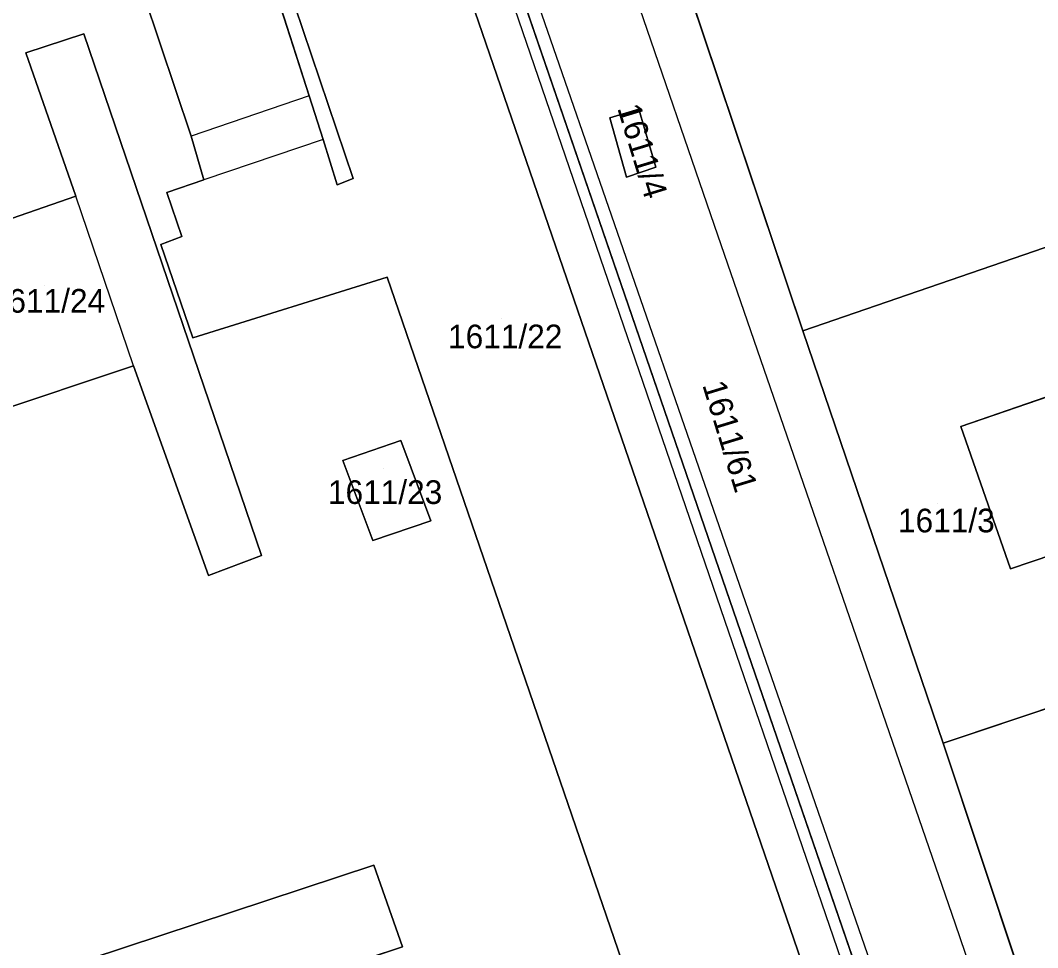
# Model space of a CAD drawing. Extents: x -263943 to -261149, y -1236934 to -1230686.
# Drawn here: x -262471.9 to -262385.9, y -1236502.8 to -1236424.4 of the extents above; entities that cross this region are included whole.
import ezdxf

# ---------------------------------------------------------------- set-up
doc = ezdxf.new("R2010")
doc.units = 0
for name, color, linetype in [('body_kn', 7, 'Continuous'), ('kladpar_druhypozemkov', 7, 'Continuous'), ('kladpar_hranice', 7, 'Continuous'), ('kladpar_parcelnecisla', 7, 'Continuous'), ('kladpar_plochy', 7, 'Continuous'), ('zappar_hrandruhpozemk', 7, 'Continuous')]:
    doc.layers.add(name, color=color, linetype=linetype)

msp = doc.modelspace()

# ---------------------------------------------------------------- linework, layer by layer
at = {"layer": 'body_kn'}
for p, q in [((-262466.53, -1236425.58), (-262466.53, -1236425.58)), ((-262471.44, -1236427.18), (-262471.44, -1236427.18)), ((-262447.49, -1236430.81), (-262447.49, -1236430.81)), ((-262447.49, -1236430.81), (-262447.49, -1236430.81)), ((-262419.63, -1236431.94), (-262419.63, -1236431.94)), ((-262422.08, -1236432.69), (-262422.08, -1236432.69)), ((-262422.08, -1236432.69), (-262422.08, -1236432.69)), ((-262457.48, -1236434.24), (-262457.48, -1236434.24)), ((-262446.3, -1236434.51), (-262446.3, -1236434.51)), ((-262446.3, -1236434.51), (-262446.3, -1236434.51)), ((-262418.19, -1236436.85), (-262418.19, -1236436.85)), ((-262456.39, -1236437.92), (-262456.39, -1236437.92)), ((-262443.77, -1236437.82), (-262443.77, -1236437.82)), ((-262420.65, -1236437.7), (-262420.65, -1236437.7)), ((-262445.12, -1236438.33), (-262445.12, -1236438.33)), ((-262467.22, -1236439.31), (-262467.22, -1236439.31)), ((-262459.52, -1236438.98), (-262459.52, -1236438.98)), ((-262413.22, -1236441.77), (-262413.22, -1236441.77)), ((-262458.25, -1236442.71), (-262458.25, -1236442.71)), ((-262460.03, -1236443.39), (-262460.03, -1236443.39)), ((-262440.9, -1236446.14), (-262440.9, -1236446.14)), ((-262440.9, -1236446.14), (-262440.9, -1236446.14)), ((-262405.76, -1236450.69), (-262405.76, -1236450.69)), ((-262457.33, -1236451.28), (-262457.33, -1236451.28)), ((-262462.33, -1236453.64), (-262462.33, -1236453.64)), ((-262462.33, -1236453.64), (-262462.33, -1236453.64)), ((-262392.39, -1236458.77), (-262392.39, -1236458.77)), ((-262439.73, -1236459.95), (-262439.73, -1236459.95)), ((-262444.64, -1236461.64), (-262444.64, -1236461.64)), ((-262444.64, -1236461.64), (-262444.64, -1236461.64)), ((-262437.2, -1236466.74), (-262437.2, -1236466.74)), ((-262442.11, -1236468.42), (-262442.11, -1236468.42)), ((-262451.51, -1236469.68), (-262451.51, -1236469.68)), ((-262451.51, -1236469.68), (-262451.51, -1236469.68)), ((-262456, -1236471.36), (-262456, -1236471.36)), ((-262388.18, -1236470.81), (-262388.18, -1236470.81)), ((-262388.18, -1236470.81), (-262388.18, -1236470.81)), ((-262393.87, -1236485.55), (-262393.87, -1236485.55)), ((-262393.87, -1236485.55), (-262393.87, -1236485.55)), ((-262442.01, -1236495.85), (-262442.01, -1236495.85)), ((-262392.84, -1236500.85), (-262392.84, -1236500.85)), ((-262439.6, -1236502.77), (-262439.6, -1236502.77))]:
    msp.add_line(p, q, dxfattribs=at)
at = {"layer": 'kladpar_druhypozemkov'}
for p, q in [((-262419.24, -1236434.51), (-262419.24, -1236434.51)), ((-262469.9, -1236446.84), (-262469.9, -1236446.84)), ((-262431.21, -1236449.64), (-262431.21, -1236449.64)), ((-262410.54, -1236459.17), (-262410.54, -1236459.17)), ((-262441.19, -1236462.32), (-262441.19, -1236462.32)), ((-262394.38, -1236465.24), (-262394.38, -1236465.24))]:
    msp.add_line(p, q, dxfattribs=at)
at = {"layer": 'kladpar_hranice'}
msp.add_line((-262405.76, -1236450.69), (-262393.87, -1236485.55), dxfattribs=at)
for points in [[(-262454.83, -1236316.68), (-262454.28, -1236318.22), (-262452.08, -1236323.98), (-262447.7, -1236335.86), (-262442.13, -1236353.33), (-262438.76, -1236362.4), (-262427.87, -1236393.78), (-262424.84, -1236402.35), (-262418.5, -1236412.7), (-262405.76, -1236450.69)], [(-262341.98, -1236672.96), (-262349.34, -1236654.64), (-262353.07, -1236647.77), (-262360.34, -1236625.47), (-262370.9, -1236594.25), (-262387.46, -1236545.56), (-262388.05, -1236543.86), (-262389.82, -1236538.6), (-262392.01, -1236532.49), (-262400.95, -1236505.35), (-262434.5, -1236407.84), (-262435.35, -1236405.56), (-262462.86, -1236327.63), (-262464.77, -1236321.95), (-262464.87, -1236321.66)], [(-262434.5, -1236407.84), (-262400.95, -1236505.35), (-262401.89, -1236505.67), (-262404.16, -1236506.43), (-262404.93, -1236506.69), (-262438.14, -1236410.12)], [(-262440.9, -1236446.14), (-262457.33, -1236451.28), (-262460.03, -1236443.39), (-262458.25, -1236442.71), (-262459.52, -1236438.98), (-262456.39, -1236437.92), (-262457.48, -1236434.24), (-262461.44, -1236422.37), (-262451.28, -1236419), (-262447.49, -1236430.81), (-262446.3, -1236434.51), (-262445.12, -1236438.33), (-262443.77, -1236437.82), (-262451.53, -1236414.84), (-262445.6, -1236412.65), (-262438.14, -1236410.12), (-262404.93, -1236506.69), (-262418.55, -1236511.27), (-262420.08, -1236506.81), (-262440.9, -1236446.14)], [(-262372.89, -1236439.39), (-262405.76, -1236450.69), (-262418.5, -1236412.7)], [(-262451.53, -1236414.84), (-262443.77, -1236437.82), (-262445.12, -1236438.33), (-262446.3, -1236434.51), (-262447.49, -1236430.81), (-262451.28, -1236419)], [(-262461.44, -1236422.37), (-262457.48, -1236434.24), (-262456.39, -1236437.92), (-262459.52, -1236438.98), (-262458.25, -1236442.71), (-262460.03, -1236443.39), (-262457.33, -1236451.28), (-262440.9, -1236446.14), (-262420.08, -1236506.81)], [(-262471.44, -1236427.18), (-262467.22, -1236439.31), (-262479.42, -1236443.52), (-262478.58, -1236446.41), (-262474.7, -1236457.77), (-262462.33, -1236453.64), (-262456, -1236471.36), (-262451.51, -1236469.68), (-262466.53, -1236425.58), (-262471.44, -1236427.18)], [(-262451.51, -1236469.68), (-262456, -1236471.36), (-262462.33, -1236453.64), (-262474.7, -1236457.77), (-262478.58, -1236446.41), (-262479.42, -1236443.52), (-262467.22, -1236439.31), (-262471.44, -1236427.18), (-262466.53, -1236425.58), (-262451.51, -1236469.68)], [(-262422.08, -1236432.69), (-262419.63, -1236431.94), (-262418.19, -1236436.85), (-262420.65, -1236437.7), (-262422.08, -1236432.69)], [(-262422.08, -1236432.69), (-262420.65, -1236437.7), (-262418.19, -1236436.85), (-262419.63, -1236431.94), (-262422.08, -1236432.69)], [(-262388.18, -1236470.81), (-262365.05, -1236462.97), (-262350.48, -1236457.91), (-262346.6, -1236469.44), (-262361.17, -1236474.59), (-262393.87, -1236485.55), (-262405.76, -1236450.69), (-262372.89, -1236439.39), (-262369.35, -1236450.84), (-262392.39, -1236458.77), (-262388.18, -1236470.81)], [(-262365.05, -1236462.97), (-262388.18, -1236470.81), (-262392.39, -1236458.77), (-262369.35, -1236450.84)], [(-262442.11, -1236468.42), (-262437.2, -1236466.74), (-262439.73, -1236459.95), (-262444.64, -1236461.64), (-262442.11, -1236468.42)], [(-262444.64, -1236461.64), (-262439.73, -1236459.95), (-262437.2, -1236466.74), (-262442.11, -1236468.42), (-262444.64, -1236461.64)], [(-262379.01, -1236530.21), (-262393.87, -1236485.55), (-262361.17, -1236474.59)], [(-262393.87, -1236485.55), (-262379.01, -1236530.21), (-262376.9, -1236536.58), (-262376.03, -1236541.14), (-262375.9, -1236541.84), (-262370, -1236563.13), (-262361.9, -1236591.03), (-262349.05, -1236629.97), (-262323.5, -1236701.72)], [(-262462.14, -1236514.72), (-262465.29, -1236515.91), (-262467.32, -1236509.8), (-262470.29, -1236510.82), (-262469.62, -1236512.85), (-262474.69, -1236514.61), (-262475.74, -1236514.97), (-262478.36, -1236506.91), (-262475.99, -1236506.09), (-262477.66, -1236501.4), (-262474.18, -1236500.21), (-262472.49, -1236504.88), (-262471.64, -1236507.17), (-262468.67, -1236506.15), (-262469.09, -1236504.79), (-262442.01, -1236495.85), (-262439.6, -1236502.77), (-262463.49, -1236510.65), (-262462.14, -1236514.72)], [(-262463.49, -1236510.65), (-262439.6, -1236502.77), (-262442.01, -1236495.85), (-262469.09, -1236504.79)]]:
    msp.add_lwpolyline(points, dxfattribs=at)
at = {"layer": 'kladpar_plochy'}
for p, q in [((-262434.5, -1236407.84), (-262400.95, -1236505.35)), ((-262400.95, -1236505.35), (-262434.5, -1236407.84)), ((-262404.93, -1236506.69), (-262438.14, -1236410.12)), ((-262405.76, -1236450.69), (-262418.5, -1236412.7)), ((-262418.5, -1236412.7), (-262405.76, -1236450.69)), ((-262451.53, -1236414.84), (-262443.77, -1236437.82)), ((-262447.49, -1236430.81), (-262451.28, -1236419)), ((-262461.44, -1236422.37), (-262457.48, -1236434.24)), ((-262466.53, -1236425.58), (-262471.44, -1236427.18)), ((-262451.51, -1236469.68), (-262466.53, -1236425.58)), ((-262471.44, -1236427.18), (-262467.22, -1236439.31)), ((-262446.3, -1236434.51), (-262447.49, -1236430.81)), ((-262419.63, -1236431.94), (-262422.08, -1236432.69)), ((-262418.19, -1236436.85), (-262419.63, -1236431.94)), ((-262422.08, -1236432.69), (-262420.65, -1236437.7)), ((-262457.48, -1236434.24), (-262456.39, -1236437.92)), ((-262445.12, -1236438.33), (-262446.3, -1236434.51)), ((-262420.65, -1236437.7), (-262418.19, -1236436.85)), ((-262456.39, -1236437.92), (-262459.52, -1236438.98)), ((-262443.77, -1236437.82), (-262445.12, -1236438.33)), ((-262467.22, -1236439.31), (-262479.42, -1236443.52)), ((-262459.52, -1236438.98), (-262458.25, -1236442.71)), ((-262372.89, -1236439.39), (-262405.76, -1236450.69)), ((-262458.25, -1236442.71), (-262460.03, -1236443.39)), ((-262460.03, -1236443.39), (-262457.33, -1236451.28)), ((-262457.33, -1236451.28), (-262440.9, -1236446.14)), ((-262440.9, -1236446.14), (-262420.08, -1236506.81)), ((-262405.76, -1236450.69), (-262393.87, -1236485.55)), ((-262392.39, -1236458.77), (-262369.35, -1236450.84)), ((-262474.7, -1236457.77), (-262462.33, -1236453.64)), ((-262462.33, -1236453.64), (-262456, -1236471.36)), ((-262388.18, -1236470.81), (-262392.39, -1236458.77)), ((-262439.73, -1236459.95), (-262444.64, -1236461.64)), ((-262437.2, -1236466.74), (-262439.73, -1236459.95)), ((-262444.64, -1236461.64), (-262442.11, -1236468.42)), ((-262365.05, -1236462.97), (-262388.18, -1236470.81)), ((-262442.11, -1236468.42), (-262437.2, -1236466.74)), ((-262456, -1236471.36), (-262451.51, -1236469.68)), ((-262393.87, -1236485.55), (-262361.17, -1236474.59)), ((-262379.01, -1236530.21), (-262393.87, -1236485.55)), ((-262393.87, -1236485.55), (-262379.01, -1236530.21)), ((-262442.01, -1236495.85), (-262469.09, -1236504.79)), ((-262439.6, -1236502.77), (-262442.01, -1236495.85)), ((-262463.49, -1236510.65), (-262439.6, -1236502.77))]:
    msp.add_line(p, q, dxfattribs=at)
for points in [[(-262440.9, -1236446.14), (-262457.33, -1236451.28), (-262460.03, -1236443.39), (-262458.25, -1236442.71), (-262459.52, -1236438.98), (-262456.39, -1236437.92), (-262457.48, -1236434.24), (-262461.44, -1236422.37), (-262451.28, -1236419), (-262447.49, -1236430.81), (-262446.3, -1236434.51), (-262445.12, -1236438.33), (-262443.77, -1236437.82), (-262451.53, -1236414.84), (-262445.6, -1236412.65), (-262438.14, -1236410.12), (-262404.93, -1236506.69), (-262418.55, -1236511.27), (-262420.08, -1236506.81)], [(-262451.51, -1236469.68), (-262456, -1236471.36), (-262462.33, -1236453.64), (-262474.7, -1236457.77), (-262478.58, -1236446.41), (-262479.42, -1236443.52), (-262467.22, -1236439.31), (-262471.44, -1236427.18), (-262466.53, -1236425.58)], [(-262422.08, -1236432.69), (-262419.63, -1236431.94), (-262418.19, -1236436.85), (-262420.65, -1236437.7)], [(-262388.18, -1236470.81), (-262365.05, -1236462.97), (-262350.48, -1236457.91), (-262346.6, -1236469.44), (-262361.17, -1236474.59), (-262393.87, -1236485.55), (-262405.76, -1236450.69), (-262372.89, -1236439.39), (-262369.35, -1236450.84), (-262392.39, -1236458.77)], [(-262444.64, -1236461.64), (-262439.73, -1236459.95), (-262437.2, -1236466.74), (-262442.11, -1236468.42)], [(-262462.14, -1236514.72), (-262465.29, -1236515.91), (-262467.32, -1236509.8), (-262470.29, -1236510.82), (-262469.62, -1236512.85), (-262474.69, -1236514.61), (-262475.74, -1236514.97), (-262478.36, -1236506.91), (-262475.99, -1236506.09), (-262477.66, -1236501.4), (-262474.18, -1236500.21), (-262472.49, -1236504.88), (-262471.64, -1236507.17), (-262468.67, -1236506.15), (-262469.09, -1236504.79), (-262442.01, -1236495.85), (-262439.6, -1236502.77), (-262463.49, -1236510.65)]]:
    msp.add_lwpolyline(points, close=True, dxfattribs=at)
at = {"layer": 'zappar_hrandruhpozemk'}
for p, q in [((-262435.34, -1236408.26), (-262401.89, -1236505.67)), ((-262430.17, -1236417.15), (-262388.87, -1236536.33)), ((-262413.22, -1236441.77), (-262420.36, -1236420.94)), ((-262447.49, -1236430.81), (-262457.48, -1236434.24)), ((-262446.3, -1236434.51), (-262456.39, -1236437.92)), ((-262462.33, -1236453.64), (-262467.22, -1236439.31)), ((-262392.84, -1236500.85), (-262413.22, -1236441.77))]:
    msp.add_line(p, q, dxfattribs=at)
msp.add_lwpolyline([(-262373.77, -1236558.79), (-262381.6, -1236533.82), (-262392.84, -1236500.85)], dxfattribs=at)

# ---------------------------------------------------------------- texts
at = {"layer": 'kladpar_parcelnecisla'}
for s, p in [('1611/4', (-262421.455, -1236431.849)), ('1611/61', (-262414.263, -1236455.255))]:
    msp.add_text(s, height=2, rotation=287, dxfattribs=at).set_placement(p)
for s, p in [('1611/24', (-262474.409, -1236449.15)), ('1611/22', (-262435.746, -1236452.16)), ('1611/23', (-262445.902, -1236465.32)), ('1611/3', (-262397.704, -1236467.72))]:
    msp.add_text(s, height=2, dxfattribs=at).set_placement(p)

doc.saveas('drawing.dxf')
